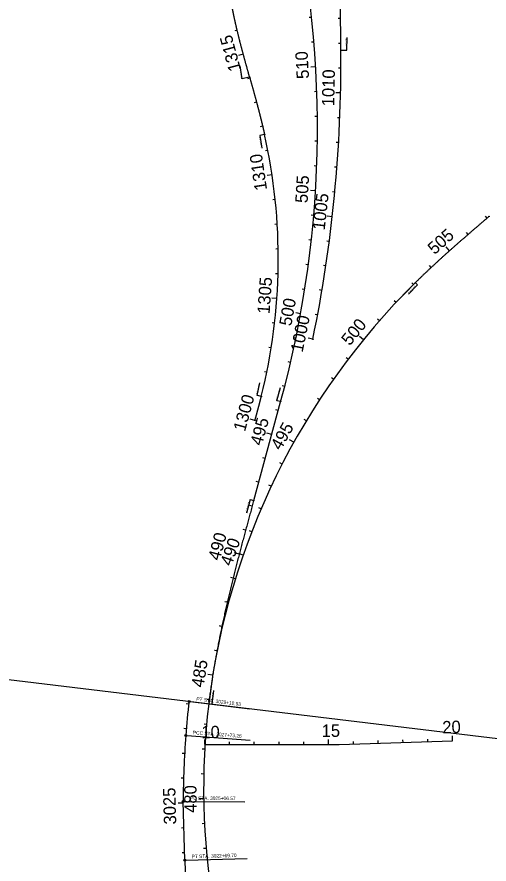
# Model space of a CAD drawing. Extents: x 448091 to 665917, y 1461380 to 1587607.
# Drawn here: x 480893 to 482797, y 1565305 to 1568719 of the extents above; entities that cross this region are included whole.
import ezdxf

# ---------------------------------------------------------------- set-up
doc = ezdxf.new("R2010")
doc.units = 0
for name, color, linetype in [('AttenuatorTM', 7, 'Continuous'), ('ATVHP', 7, 'Continuous'), ('BarrierWall_ep', 7, 'Continuous'), ('BillboardLoc', 7, 'Continuous'), ('BillboardVeg', 7, 'Continuous'), ('BillboardZone', 7, 'Continuous'), ('BLSurvey_dp', 7, 'Continuous'), ('BLSurveyCntrl_ep', 7, 'Continuous'), ('BLSurveyField_ep', 7, 'Continuous'), ('BLSurveySymbl_ep', 7, 'Continuous'), ('Bollard', 7, 'Continuous'), ('BoundaryLineImp', 7, 'Continuous'), ('BoxCulvert', 7, 'Continuous')]:
    doc.layers.add(name, color=color, linetype=linetype)

msp = doc.modelspace()

# ---------------------------------------------------------------- linework, layer by layer
at = {"layer": 'AttenuatorTM'}
for p, q in [((482223.3, 1568585.7), (482224.3, 1568636.9)), ((482198.5, 1568585.5), (482223.3, 1568585.7)), ((481801.2, 1568469.1), (481793.5, 1568522.3)), ((481830, 1568477.1), (481801.2, 1568469.1)), ((481890.5, 1568245), (481872.4, 1568240.9)), ((481872.4, 1568240.9), (481880.8, 1568190.2)), ((482508, 1567639), (482471.5, 1567602.2)), ((482500, 1567647.1), (482508, 1567639)), ((481861.9, 1567193.6), (481872.3, 1567244.2)), ((481941.4, 1567172.3), (481956, 1567225.8)), ((481877.5, 1567189.7), (481861.9, 1567193.6)), ((481955.4, 1567168.5), (481941.4, 1567172.3)), ((481833.5, 1566773.9), (481818.6, 1566719.2)), ((481833.5, 1566773.9), (481847.6, 1566770)), ((481680.7, 1565948.9), (481687.3, 1566003.7)), ((481590.9, 1565959.7), (481831.7, 1565930.7)), ((481667.3, 1565950.5), (481680.7, 1565948.9)), ((481577.6, 1565822.9), (481834, 1565804.1)), ((481567, 1565556.7), (481812.3, 1565555.1)), ((481573.7, 1565320.1), (481821.1, 1565327.1))]:
    msp.add_line(p, q, dxfattribs=at)
for centre, radius in [((482199.5, 1568585.5), 1), ((481831, 1568477.4), 1), ((481891.5, 1568245.2), 1), ((482796.8, 1567915), 1), ((482499.3, 1567647.8), 1), ((481878.4, 1567189.5), 1), ((481956.3, 1567168.2), 1), ((481847.6, 1566770), 1), ((481586.9, 1565960.2), 4), ((481666.3, 1565950.6), 1), ((481573.6, 1565823.2), 4), ((481563, 1565556.8), 4), ((481569.7, 1565320), 4)]:
    msp.add_circle(centre, radius, dxfattribs=at)
at = {"layer": 'ATVHP'}
for p, q in [((482649.7, 1565801.8), (482649, 1565821.8)), ((481649.9, 1565786.7), (481649.9, 1565806.7)), ((481649.9, 1565786.7), (482191.9, 1565786.8)), ((481749.9, 1565786.7), (481749.9, 1565796.7)), ((481849.9, 1565786.7), (481849.9, 1565796.7)), ((481949.9, 1565786.7), (481949.9, 1565796.7)), ((482049.9, 1565786.8), (482049.9, 1565796.8)), ((482149.9, 1565786.8), (482149.9, 1565806.8)), ((482191.9, 1565786.8), (482649.7, 1565801.8)), ((482249.9, 1565788.7), (482249.5, 1565798.7)), ((482349.8, 1565792), (482349.5, 1565802)), ((482449.8, 1565795.2), (482449.4, 1565805.2)), ((482549.7, 1565798.5), (482549.4, 1565808.5))]:
    msp.add_line(p, q, dxfattribs=at)
at = {"layer": 'BarrierWall_ep'}
msp.add_line((478564.6, 1566324.5), (485011, 1565547.4), dxfattribs=at)
at = {"layer": 'BillboardLoc'}
msp.add_arc((484510.5, 1565607.8), 2864.8, 173.1261, 205.8669, dxfattribs=at)
at = {"layer": 'BillboardVeg'}
msp.add_line((481847.6, 1566770), (481956.3, 1567168.2), dxfattribs=at)
msp.add_arc((477904.7, 1568274.7), 4200, 344.7261, 43.3814, dxfattribs=at)
msp.add_spline([(481847.6, 1566770), (481844.6, 1566759.1), (481841.6, 1566748.1), (481838.6, 1566737.2), (481835.6, 1566726.2), (481832.6, 1566715.3), (481829.7, 1566704.3), (481826.7, 1566693.4), (481823.7, 1566682.4), (481820.7, 1566671.4), (481817.8, 1566660.5), (481814.8, 1566649.5), (481811.9, 1566638.6), (481808.9, 1566627.6), (481806, 1566616.6), (481803.1, 1566605.7), (481800.1, 1566594.7), (481797.2, 1566583.7), (481794.3, 1566572.8), (481791.4, 1566561.8), (481788.6, 1566550.8), (481785.7, 1566539.8), (481782.8, 1566528.8), (481780, 1566517.8), (481777.2, 1566506.8), (481774.3, 1566495.8), (481771.5, 1566484.8), (481768.8, 1566473.8), (481766, 1566462.8), (481763.2, 1566451.8), (481760.5, 1566440.8), (481757.8, 1566429.8), (481755.1, 1566418.8), (481752.4, 1566407.7), (481749.8, 1566396.7), (481747.1, 1566385.6), (481744.5, 1566374.6), (481741.9, 1566363.6), (481739.3, 1566352.5), (481736.8, 1566341.4), (481734.2, 1566330.4), (481731.7, 1566319.3), (481729.3, 1566308.2), (481726.8, 1566297.1), (481724.4, 1566286.1), (481722, 1566275), (481719.6, 1566263.9), (481717.2, 1566252.8), (481714.9, 1566241.6), (481712.6, 1566230.5), (481710.3, 1566219.4), (481708.1, 1566208.3), (481705.9, 1566197.1), (481703.7, 1566186), (481701.6, 1566174.9), (481699.5, 1566163.7), (481697.4, 1566152.5), (481695.3, 1566141.4), (481693.3, 1566130.2), (481691.4, 1566119), (481689.4, 1566107.8), (481687.5, 1566096.7), (481685.6, 1566085.5), (481683.8, 1566074.3), (481682, 1566063), (481680.3, 1566051.8), (481678.6, 1566040.6), (481676.9, 1566029.4), (481675.2, 1566018.1), (481673.6, 1566006.9), (481672.1, 1565995.7), (481670.6, 1565984.4), (481669.1, 1565973.2), (481667.7, 1565961.9), (481666.3, 1565950.6)], degree=3, dxfattribs=at)
at = {"layer": 'BLSurvey_dp'}
for p, q in [((482081.3, 1568717.5), (482071.3, 1568716.4)), ((482090.6, 1568617.9), (482080.7, 1568617.1)), ((482097.6, 1568518.1), (482077.6, 1568517)), ((482102.2, 1568418.3), (482092.2, 1568417.9)), ((482104.5, 1568318.3), (482094.5, 1568318.2)), ((482104.3, 1568218.3), (482094.3, 1568218.4)), ((482101.8, 1568118.3), (482091.8, 1568118.7)), ((482096.9, 1568018.4), (482076.9, 1568019.7)), ((482089.6, 1567918.7), (482079.6, 1567919.6)), ((482079.9, 1567819.2), (482070, 1567820.3)), ((482067.9, 1567719.9), (482058, 1567721.2)), ((482053.5, 1567621), (482043.6, 1567622.5)), ((482036.8, 1567522.4), (482017.1, 1567526)), ((482017.7, 1567424.2), (482007.9, 1567426.2)), ((481996.3, 1567326.5), (481986.5, 1567328.8)), ((481972.5, 1567229.4), (481962.8, 1567231.9)), ((481946.6, 1567132.8), (481937, 1567135.4)), ((481920.3, 1567036.3), (481901, 1567041.6)), ((481894, 1566939.9), (481884.3, 1566942.5)), ((481867.6, 1566843.4), (481858, 1566846)), ((481841.3, 1566746.9), (481831.6, 1566749.6)), ((481815.1, 1566650.4), (481805.4, 1566653)), ((481789.3, 1566553.8), (481770, 1566558.9)), ((481764.5, 1566456.9), (481754.8, 1566459.3)), ((481741, 1566359.7), (481731.3, 1566362)), ((481719.2, 1566262.1), (481709.4, 1566264.2)), ((481699.5, 1566164.1), (481689.7, 1566165.9)), ((481682.4, 1566065.6), (481662.7, 1566068.7)), ((481668.3, 1565966.6), (481658.4, 1565967.8))]:
    msp.add_line(p, q, dxfattribs=at)
at = {"layer": 'BLSurveyCntrl_ep'}
for p, q in [((482199.5, 1568585.5), (482197.9, 1568777.5)), ((481569.7, 1565320), (481563, 1565556.8))]:
    msp.add_line(p, q, dxfattribs=at)
for centre, radius, start, end in [((476599.6, 1568541.3), 5600, 348.4524, 0.4524), ((479654.9, 1567744.9), 2291.8, 345.9761, 12.6095), ((484510.5, 1565607.7), 2944.8, 173.1244, 175.8047), ((485561.6, 1565530.6), 3998.7, 175.8055, 179.6256), ((483918.8, 1565386.8), 2350, 181.6296, 198.6433)]:
    msp.add_arc(centre, radius, start, end, dxfattribs=at)
for points in [[(481831, 1568477.4), (481829.7, 1568481.8), (481828.5, 1568486.1), (481827.3, 1568490.5), (481826.1, 1568494.8), (481824.9, 1568499.2), (481823.6, 1568503.6), (481822.4, 1568507.9), (481821.2, 1568512.3), (481820, 1568516.6), (481818.8, 1568521), (481817.6, 1568525.4), (481816.4, 1568529.7), (481815.2, 1568534.1), (481814, 1568538.5), (481812.8, 1568542.8), (481811.6, 1568547.2), (481810.4, 1568551.6), (481809.2, 1568555.9), (481808, 1568560.3), (481806.8, 1568564.7), (481805.6, 1568569), (481804.5, 1568573.4), (481803.3, 1568577.8), (481802.1, 1568582.2), (481801, 1568586.5), (481799.8, 1568590.9), (481798.6, 1568595.3), (481797.5, 1568599.7), (481796.3, 1568604), (481795.2, 1568608.4), (481794.1, 1568612.8), (481792.9, 1568617.2), (481791.8, 1568621.6), (481790.7, 1568626), (481789.6, 1568630.3), (481788.5, 1568634.7), (481787.4, 1568639.1), (481786.3, 1568643.5), (481785.2, 1568647.9), (481784.1, 1568652.3), (481783, 1568656.7), (481782, 1568661.1), (481780.9, 1568665.5), (481779.9, 1568669.9), (481778.8, 1568674.3), (481777.8, 1568678.7), (481776.8, 1568683.1), (481775.7, 1568687.5), (481774.7, 1568692), (481773.7, 1568696.4), (481772.7, 1568700.8), (481771.8, 1568705.2), (481770.8, 1568709.6), (481769.8, 1568714.1), (481768.9, 1568718.5), (481767.9, 1568722.9), (481767, 1568727.3), (481766.1, 1568731.8), (481765.1, 1568736.2), (481764.2, 1568740.6), (481763.3, 1568745.1), (481762.5, 1568749.5), (481761.6, 1568754), (481760.7, 1568758.4), (481759.9, 1568762.8), (481759, 1568767.3), (481758.2, 1568771.7), (481757.4, 1568776.2), (481756.6, 1568780.7), (481755.8, 1568785.1), (481755, 1568789.6), (481754.3, 1568794), (481753.5, 1568798.5), (481752.8, 1568803)], [(481831, 1568477.4), (481831.8, 1568474.3), (481832.7, 1568471.2), (481833.6, 1568468), (481834.4, 1568464.9), (481835.3, 1568461.8), (481836.2, 1568458.7), (481837.1, 1568455.5), (481837.9, 1568452.4), (481838.8, 1568449.3), (481839.7, 1568446.2), (481840.5, 1568443), (481841.4, 1568439.9), (481842.3, 1568436.8), (481843.1, 1568433.7), (481844, 1568430.5), (481844.9, 1568427.4), (481845.7, 1568424.3), (481846.6, 1568421.2), (481847.5, 1568418), (481848.3, 1568414.9), (481849.2, 1568411.8), (481850, 1568408.7), (481850.9, 1568405.5), (481851.8, 1568402.4), (481852.6, 1568399.3), (481853.5, 1568396.1), (481854.3, 1568393), (481855.2, 1568389.9), (481856, 1568386.7), (481856.9, 1568383.6), (481857.7, 1568380.5), (481858.5, 1568377.4), (481859.4, 1568374.2), (481860.2, 1568371.1), (481861.1, 1568368), (481861.9, 1568364.8), (481862.7, 1568361.7), (481863.6, 1568358.6), (481864.4, 1568355.4), (481865.2, 1568352.3), (481866, 1568349.1), (481866.9, 1568346), (481867.7, 1568342.9), (481868.5, 1568339.7), (481869.3, 1568336.6), (481870.1, 1568333.4), (481870.9, 1568330.3), (481871.7, 1568327.2), (481872.5, 1568324), (481873.3, 1568320.9), (481874.1, 1568317.7), (481874.9, 1568314.6), (481875.7, 1568311.4), (481876.5, 1568308.3), (481877.3, 1568305.2), (481878.1, 1568302), (481878.8, 1568298.9), (481879.6, 1568295.7), (481880.4, 1568292.6), (481881.2, 1568289.4), (481881.9, 1568286.3), (481882.7, 1568283.1), (481883.4, 1568279.9), (481884.2, 1568276.8), (481884.9, 1568273.6), (481885.7, 1568270.5), (481886.4, 1568267.3), (481887.2, 1568264.2), (481887.9, 1568261), (481888.6, 1568257.8), (481889.3, 1568254.7), (481890.1, 1568251.5), (481890.8, 1568248.4), (481891.5, 1568245.2)], [(481852.8, 1567092.8), (481853.2, 1567094.1), (481853.5, 1567095.4), (481853.9, 1567096.8), (481854.2, 1567098.1), (481854.6, 1567099.4), (481854.9, 1567100.7), (481855.3, 1567102), (481855.7, 1567103.3), (481856, 1567104.6), (481856.4, 1567105.9), (481856.7, 1567107.2), (481857.1, 1567108.5), (481857.4, 1567109.8), (481857.8, 1567111.1), (481858.1, 1567112.4), (481858.5, 1567113.7), (481858.8, 1567115), (481859.2, 1567116.3), (481859.6, 1567117.6), (481859.9, 1567118.9), (481860.3, 1567120.2), (481860.6, 1567121.5), (481861, 1567122.8), (481861.3, 1567124.1), (481861.7, 1567125.4), (481862, 1567126.7), (481862.4, 1567128), (481862.7, 1567129.4), (481863.1, 1567130.7), (481863.4, 1567132), (481863.8, 1567133.3), (481864.1, 1567134.6), (481864.5, 1567135.9), (481864.8, 1567137.2), (481865.2, 1567138.5), (481865.5, 1567139.8), (481865.9, 1567141.1), (481866.2, 1567142.4), (481866.6, 1567143.7), (481866.9, 1567145), (481867.3, 1567146.3), (481867.6, 1567147.6), (481868, 1567148.9), (481868.3, 1567150.2), (481868.7, 1567151.5), (481869, 1567152.9), (481869.4, 1567154.2), (481869.7, 1567155.5), (481870, 1567156.8), (481870.4, 1567158.1), (481870.7, 1567159.4), (481871.1, 1567160.7), (481871.4, 1567162), (481871.8, 1567163.3), (481872.1, 1567164.6), (481872.4, 1567165.9), (481872.8, 1567167.2), (481873.1, 1567168.5), (481873.5, 1567169.9), (481873.8, 1567171.2), (481874.1, 1567172.5), (481874.5, 1567173.8), (481874.8, 1567175.1), (481875.1, 1567176.4), (481875.5, 1567177.7), (481875.8, 1567179), (481876.1, 1567180.3), (481876.5, 1567181.6), (481876.8, 1567182.9), (481877.1, 1567184.3), (481877.5, 1567185.6), (481877.8, 1567186.9), (481878.1, 1567188.2), (481878.4, 1567189.5)]]:
    msp.add_spline(points, degree=3, dxfattribs=at)
at = {"layer": 'BLSurveyField_ep'}
for p, q in [((482198.5, 1568712.7), (482188.5, 1568712.6)), ((481780.9, 1568665.5), (481771.2, 1568663.2)), ((482199.3, 1568612.7), (482189.3, 1568612.6)), ((481805.7, 1568568.6), (481786.4, 1568563.4)), ((482199.6, 1568512.7), (482189.6, 1568512.7)), ((481832.4, 1568472.3), (481822.8, 1568469.6)), ((482198.2, 1568412.7), (482178.2, 1568413.1)), ((481859, 1568375.9), (481849.3, 1568373.3)), ((482195, 1568312.7), (482185, 1568313.1)), ((481883.7, 1568279), (481873.9, 1568276.6)), ((482190, 1568212.8), (482180, 1568213.4)), ((481904.8, 1568181.2), (481895, 1568179.3)), ((482183.2, 1568113.1), (482173.3, 1568113.8)), ((481921.7, 1568082.7), (481901.9, 1568079.7)), ((482174.7, 1568013.4), (482164.8, 1568014.4)), ((481934.3, 1567983.5), (481924.4, 1567982.4)), ((482164.4, 1567914), (482144.5, 1567916.2)), ((481942.5, 1567883.8), (481932.6, 1567883.2)), ((482152.3, 1567814.7), (482142.4, 1567816)), ((481946.4, 1567783.9), (481936.4, 1567783.7)), ((482138.4, 1567715.7), (482128.6, 1567717.2)), ((481945.9, 1567683.9), (481935.9, 1567684.2)), ((482122.8, 1567616.9), (482113, 1567618.6)), ((481941.1, 1567584), (481921.2, 1567585.4)), ((482105.4, 1567518.4), (482095.6, 1567520.3)), ((481931.9, 1567484.5), (481922, 1567485.6)), ((482086.3, 1567420.3), (482066.7, 1567424.3)), ((481918.4, 1567385.4), (481908.5, 1567387)), ((481900.6, 1567287), (481890.8, 1567289)), ((481878.4, 1567189.5), (481868.7, 1567191.9)), ((481852.8, 1567092.8), (481833.5, 1567098.1)), ((481585.6, 1565949.3), (481575.7, 1565950.5)), ((481575.7, 1565849.8), (481565.7, 1565850.7)), ((481568.9, 1565750.1), (481558.9, 1565750.6)), ((481564.7, 1565650.2), (481554.7, 1565650.5)), ((481563.2, 1565550.2), (481543.2, 1565549.6)), ((481566, 1565450.2), (481556, 1565449.9)), ((481568.8, 1565350.3), (481558.9, 1565350))]:
    msp.add_line(p, q, dxfattribs=at)
for centre in [(482086.3, 1567420.3), (481852.8, 1567092.8)]:
    msp.add_circle(centre, 1, dxfattribs=at)
at = {"layer": 'Bollard'}
for p, q in [((481657.5, 1565867.2), (481647.5, 1565868.1)), ((481650.2, 1565767.4), (481640.2, 1565768)), ((481646.3, 1565667.5), (481636.3, 1565667.7)), ((481646, 1565567.5), (481626, 1565567.2)), ((481649.1, 1565467.6), (481639.2, 1565467.1)), ((481655.8, 1565367.8), (481645.8, 1565367))]:
    msp.add_line(p, q, dxfattribs=at)
at = {"layer": 'BoxCulvert'}
for p, q in [((482788.7, 1567908.1), (482782.2, 1567915.7)), ((482712.9, 1567842.9), (482706.4, 1567850.5)), ((482637.8, 1567777), (482624.4, 1567791.9)), ((482563.8, 1567709.7), (482557, 1567717)), ((482491.7, 1567640.4), (482449.6, 1567597.6)), ((482491.7, 1567640.4), (482484.7, 1567647.5)), ((482422, 1567568.7), (482414.7, 1567575.5)), ((482354.8, 1567494.6), (482347.3, 1567501.2)), ((482290.3, 1567418.2), (482274.8, 1567430.8)), ((482228.5, 1567339.6), (482220.5, 1567345.7)), ((482169.4, 1567258.9), (482161.2, 1567264.7)), ((482113.2, 1567176.2), (482104.9, 1567181.7)), ((482059.9, 1567091.6), (482051.4, 1567096.8)), ((482009.7, 1567005.2), (481992.2, 1567014.9)), ((481962.4, 1566917), (481953.5, 1566921.6)), ((481918.3, 1566827.3), (481909.2, 1566831.6)), ((481877.3, 1566736.1), (481868.1, 1566740)), ((481839.5, 1566643.5), (481830.2, 1566647.1)), ((481805, 1566549.7), (481786.1, 1566556.2)), ((481773.8, 1566454.7), (481764.2, 1566457.6)), ((481745.9, 1566358.6), (481736.2, 1566361.3)), ((481721.4, 1566261.7), (481711.6, 1566264)), ((481700.2, 1566164), (481690.4, 1566165.9)), ((481682.5, 1566065.5), (481662.8, 1566068.7)), ((481668.3, 1565966.6), (481658.4, 1565967.8)), ((481668.3, 1565966.6), (481658.4, 1565967.8))]:
    msp.add_line(p, q, dxfattribs=at)
msp.add_arc((484510.5, 1565607.8), 2864.8, 134.5919, 173.1261, dxfattribs=at)
msp.add_spline([(482796.8, 1567915), (482792.7, 1567911.5), (482788.6, 1567908), (482784.5, 1567904.5), (482780.4, 1567901), (482776.3, 1567897.5), (482772.2, 1567893.9), (482768.1, 1567890.4), (482764, 1567886.9), (482759.9, 1567883.4), (482755.8, 1567879.9), (482751.7, 1567876.3), (482747.6, 1567872.8), (482743.5, 1567869.3), (482739.4, 1567865.8), (482735.3, 1567862.2), (482731.2, 1567858.7), (482727.1, 1567855.2), (482723, 1567851.6), (482718.9, 1567848.1), (482714.8, 1567844.6), (482710.8, 1567841), (482706.7, 1567837.5), (482702.6, 1567833.9), (482698.5, 1567830.4), (482694.4, 1567826.8), (482690.4, 1567823.3), (482686.3, 1567819.7), (482682.2, 1567816.2), (482678.1, 1567812.6), (482674.1, 1567809.1), (482670, 1567805.5), (482666, 1567801.9), (482661.9, 1567798.4), (482657.8, 1567794.8), (482653.8, 1567791.2), (482649.7, 1567787.6), (482645.7, 1567784), (482641.7, 1567780.4), (482637.6, 1567776.9), (482633.6, 1567773.3), (482629.6, 1567769.7), (482625.5, 1567766), (482621.5, 1567762.4), (482617.5, 1567758.8), (482613.5, 1567755.2), (482609.5, 1567751.6), (482605.5, 1567747.9), (482601.5, 1567744.3), (482597.5, 1567740.7), (482593.5, 1567737), (482589.5, 1567733.4), (482585.5, 1567729.7), (482581.5, 1567726.1), (482577.5, 1567722.4), (482573.6, 1567718.7), (482569.6, 1567715.1), (482565.7, 1567711.4), (482561.7, 1567707.7), (482557.8, 1567704), (482553.8, 1567700.3), (482549.9, 1567696.6), (482545.9, 1567692.9), (482542, 1567689.2), (482538.1, 1567685.4), (482534.2, 1567681.7), (482530.3, 1567678), (482526.4, 1567674.2), (482522.5, 1567670.5), (482518.6, 1567666.7), (482514.7, 1567663), (482510.9, 1567659.2), (482507, 1567655.4), (482503.1, 1567651.6), (482499.3, 1567647.8)], degree=3, dxfattribs=at)

# ---------------------------------------------------------------- texts
at = {"layer": 'AttenuatorTM'}
for s, height, rotation, p in [('PT STA 1011+72.86', 3.5, 89.6063, (482222, 1568587.6)), ('SRS STA 1314+05.34', 3.5, 98.228, (481800.3, 1568468.9)), ('CS STA 1311+65.34', 3.5, 99.4562, (481879.7, 1568191.8)), ('CS STA. 503+10.64', 3.5, 44.5919, (482469.7, 1567603.6)), ('SC STA 1301+00.00', 3.5, 78.4301, (481861.1, 1567195.1)), ('PC STA. 496+36.73', 3.5, 74.7261, (481940.2, 1567175)), ('ST STA. 492+23.93', 3.5, 74.7261, (481817.7, 1566722.1)), ('CS STA. 483+83.93', 3.5, 83.1261, (481679.4, 1565950.9)), ('PT STA. 3029+10.93', 14, 353.1261, (481615.6, 1565963.8)), ('PCC STA. 3027+73.26', 14, 355.8047, (481602.1, 1565828.1)), ('PC STA. 3025+06.57', 14, 359.6248, (481591.1, 1565563.6)), ('PT STA. 3022+69.70', 14, 1.6296, (481597.5, 1565327.8))]:
    msp.add_text(s, height=height, rotation=rotation, dxfattribs=at).set_placement(p)
at = {"layer": 'ATVHP'}
for s, rotation, p in [('10', 0.0132, (481636.3, 1565811.8)), ('15', 0.0132, (482121.6, 1565817.2)), ('20', 1.8783, (482609, 1565830.8))]:
    msp.add_text(s, height=50, rotation=rotation, dxfattribs=at).set_placement(p)
at = {"layer": 'BillboardZone'}
for s, rotation, p in [('510', 93.3235, (482071.1, 1568471)), ('505', 86.5026, (482064.7, 1567968)), ('500', 79.6817, (481998.9, 1567470.8)), ('495', 74.7261, (481880.5, 1566988.5)), ('490', 75.3231, (481711.1, 1566525.1)), ('485', 80.9651, (481645.1, 1566014))]:
    msp.add_text(s, height=50, rotation=rotation, dxfattribs=at).set_placement(p)
at = {"layer": 'BLSurveySymbl_ep'}
for s, rotation, p in [('1315', 105.1037, (481796.7, 1568507.1)), ('1010', 88.6838, (482172.1, 1568358.6)), ('1310', 98.4761, (481901.9, 1568023.1)), ('1005', 83.5681, (482133.8, 1567858)), ('1305', 85.9761, (481911.7, 1567520.8)), ('1000', 78.4524, (482044.7, 1567365)), ('1300', 74.7261, (481812.5, 1567045.5)), ('3025', 91.6296, (481535.6, 1565464.7))]:
    msp.add_text(s, height=50, rotation=rotation, dxfattribs=at).set_placement(p)
at = {"layer": 'BoundaryLineImp'}
for s, rotation, p in [('485', 80.8047, (481644.9, 1566014.1)), ('480', 90.8047, (481618.4, 1565511.3))]:
    msp.add_text(s, height=50, rotation=rotation, dxfattribs=at).set_placement(p)
at = {"layer": 'BoxCulvert'}
for s, rotation, p in [('505', 41.7012, (482576.7, 1567758.6)), ('500', 50.8048, (482235.2, 1567391.1)), ('495', 60.8047, (481956.5, 1566969.1)), ('490', 70.8047, (481758.1, 1566502.6))]:
    msp.add_text(s, height=50, rotation=rotation, dxfattribs=at).set_placement(p)

doc.saveas('drawing.dxf')
